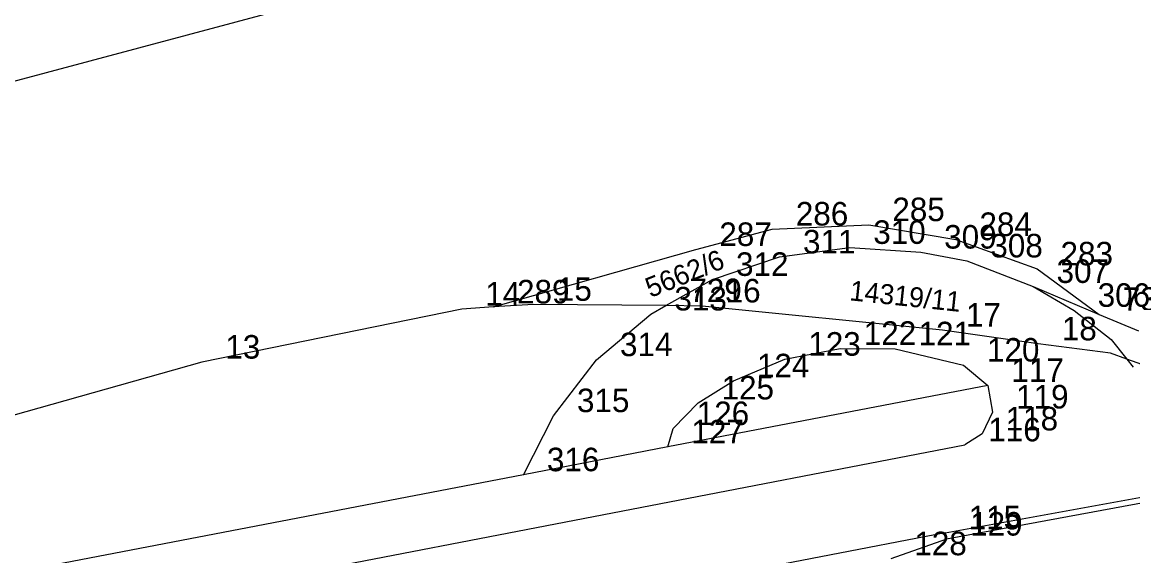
# Model space of a CAD drawing. Extents: x -822293 to -820259, y -1071573 to -1068794.
# Drawn here: x -822026.3 to -821931.9, y -1070394.6 to -1070349.2 of the extents above; entities that cross this region are included whole.
import ezdxf

# ---------------------------------------------------------------- set-up
doc = ezdxf.new("R2010")
doc.units = 0
for name, color, linetype in [('Vrstva 2', 7, 'Continuous'), ('Vrstva 3', 7, 'Continuous'), ('Vrstva 5', 7, 'Continuous'), ('Vrstva 8', 7, 'Continuous'), ('Vrstva 9', 7, 'Continuous')]:
    doc.layers.add(name, color=color, linetype=linetype)

msp = doc.modelspace()

# ---------------------------------------------------------------- linework, layer by layer
at = {"layer": 'Vrstva 2'}
for p, q in [((-821941.06, -1070331.3), (-822060.87, -1070363.29)), ((-821962.52, -1070366.81), (-821954.31, -1070366.44)), ((-821954.31, -1070366.44), (-821946.9, -1070367.7)), ((-821969.03, -1070368.55), (-821962.52, -1070366.81)), ((-821986.24, -1070373.43), (-821969.03, -1070368.55)), ((-821961.91, -1070369.18), (-821955.93, -1070368.37)), ((-821955.93, -1070368.37), (-821949.9, -1070368.77)), ((-821946.9, -1070367.7), (-821940, -1070370.2)), ((-821967.61, -1070371.09), (-821961.91, -1070369.18)), ((-821949.9, -1070368.77), (-821945.97, -1070369.52)), ((-821945.97, -1070369.52), (-821940.34, -1070371.69)), ((-821940, -1070370.2), (-821934.71, -1070374.06)), ((-821971.58, -1070373.32), (-821967.61, -1070371.09)), ((-821940.34, -1070371.69), (-821934.71, -1070374.06)), ((-821982.85, -1070373.21), (-821986.24, -1070373.43)), ((-821971.58, -1070373.32), (-821982.85, -1070373.21)), ((-821988.94, -1070373.61), (-822011.06, -1070378.12)), ((-821986.24, -1070373.43), (-821988.94, -1070373.61)), ((-821968.49, -1070373.35), (-821971.58, -1070373.32)), ((-821948.05, -1070375.4), (-821968.49, -1070373.35)), ((-821934.71, -1070374.06), (-821931.37, -1070375.46)), ((-821939.89, -1070376.57), (-821948.05, -1070375.4)), ((-821933.76, -1070377.37), (-821939.89, -1070376.57)), ((-821932.35, -1070377.88), (-821933.76, -1070377.37)), ((-821929.46, -1070378.91), (-821932.35, -1070377.88)), ((-822011.06, -1070378.12), (-822050.7, -1070389.32))]:
    msp.add_line(p, q, dxfattribs=at)
at = {"layer": 'Vrstva 3'}
for p, q in [((-821940.34, -1070371.69), (-821936.84, -1070373.72)), ((-821977.48, -1070377.91), (-821972.85, -1070374.03)), ((-821972.85, -1070374.03), (-821971.58, -1070373.32)), ((-821936.84, -1070373.72), (-821933.68, -1070376.2)), ((-821961.46, -1070377.87), (-821956.74, -1070376.95)), ((-821956.74, -1070376.95), (-821952.08, -1070376.99)), ((-821952.08, -1070376.99), (-821946.26, -1070378.37)), ((-821933.68, -1070376.2), (-821932.35, -1070377.88)), ((-821981.14, -1070382.67), (-821977.48, -1070377.91)), ((-821965.83, -1070379.71), (-821961.46, -1070377.87)), ((-821932.35, -1070377.88), (-821931.81, -1070378.55)), ((-821946.26, -1070378.37), (-821944.18, -1070380.11)), ((-821968.84, -1070381.59), (-821965.83, -1070379.71)), ((-821944.18, -1070380.11), (-821971.41, -1070385.32)), ((-821944.18, -1070380.11), (-821943.78, -1070382.36)), ((-821970.95, -1070383.77), (-821968.84, -1070381.59)), ((-821983.7, -1070387.69), (-821981.14, -1070382.67)), ((-821943.78, -1070382.36), (-821944.67, -1070384.22)), ((-821971.41, -1070385.32), (-821970.95, -1070383.77)), ((-821944.67, -1070384.22), (-821946.15, -1070385.15)), ((-822016.78, -1070398.75), (-821946.15, -1070385.15)), ((-821971.41, -1070385.32), (-821983.7, -1070387.69)), ((-821983.7, -1070387.69), (-822075.3, -1070405.26)), ((-821947.82, -1070392.63), (-821923.9, -1070388.27)), ((-821923.83, -1070388.75), (-821947.69, -1070393.16)), ((-821947.82, -1070392.63), (-822050.78, -1070412.39)), ((-821947.69, -1070393.16), (-821952.44, -1070394.83))]:
    msp.add_line(p, q, dxfattribs=at)
at = {"layer": 'Vrstva 8'}
for p, q in [((-821954.31, -1070366.44), (-821954.31, -1070366.44)), ((-821962.52, -1070366.81), (-821962.52, -1070366.81)), ((-821969.03, -1070368.55), (-821969.03, -1070368.55)), ((-821955.93, -1070368.37), (-821955.93, -1070368.37)), ((-821946.9, -1070367.7), (-821946.9, -1070367.7)), ((-821961.91, -1070369.18), (-821961.91, -1070369.18)), ((-821949.9, -1070368.77), (-821949.9, -1070368.77)), ((-821945.97, -1070369.52), (-821945.97, -1070369.52)), ((-821940, -1070370.2), (-821940, -1070370.2)), ((-821967.61, -1070371.09), (-821967.61, -1070371.09)), ((-821940.34, -1070371.69), (-821940.34, -1070371.69)), ((-821982.85, -1070373.21), (-821982.85, -1070373.21)), ((-821988.94, -1070373.61), (-821988.94, -1070373.61)), ((-821986.24, -1070373.43), (-821986.24, -1070373.43)), ((-821972.85, -1070374.03), (-821972.85, -1070374.03)), ((-821971.58, -1070373.32), (-821971.58, -1070373.32)), ((-821968.49, -1070373.35), (-821968.49, -1070373.35)), ((-821936.84, -1070373.72), (-821936.84, -1070373.72)), ((-821934.71, -1070374.06), (-821934.71, -1070374.06)), ((-821948.05, -1070375.4), (-821948.05, -1070375.4)), ((-821956.74, -1070376.95), (-821956.74, -1070376.95)), ((-821952.08, -1070376.99), (-821952.08, -1070376.99)), ((-821939.89, -1070376.57), (-821939.89, -1070376.57)), ((-821933.68, -1070376.2), (-821933.68, -1070376.2)), ((-821977.48, -1070377.91), (-821977.48, -1070377.91)), ((-821961.46, -1070377.87), (-821961.46, -1070377.87)), ((-821933.76, -1070377.37), (-821933.76, -1070377.37)), ((-821932.35, -1070377.88), (-821932.35, -1070377.88)), ((-822011.06, -1070378.12), (-822011.06, -1070378.12)), ((-821946.26, -1070378.37), (-821946.26, -1070378.37)), ((-821965.83, -1070379.71), (-821965.83, -1070379.71)), ((-821944.18, -1070380.11), (-821944.18, -1070380.11)), ((-821968.84, -1070381.59), (-821968.84, -1070381.59)), ((-821981.14, -1070382.67), (-821981.14, -1070382.67)), ((-821943.78, -1070382.36), (-821943.78, -1070382.36)), ((-821970.95, -1070383.77), (-821970.95, -1070383.77)), ((-821944.67, -1070384.22), (-821944.67, -1070384.22)), ((-821971.41, -1070385.32), (-821971.41, -1070385.32)), ((-821946.15, -1070385.15), (-821946.15, -1070385.15)), ((-821983.7, -1070387.69), (-821983.7, -1070387.69)), ((-821947.82, -1070392.63), (-821947.82, -1070392.63)), ((-821947.69, -1070393.16), (-821947.69, -1070393.16))]:
    msp.add_line(p, q, dxfattribs=at)

# ---------------------------------------------------------------- texts
at = {"layer": 'Vrstva 5'}
for s, rotation, p in [('5662/6', 22, (-821972.888, -1070372.673)), ('14319/11', 354, (-821956, -1070372.86))]:
    msp.add_text(s, height=1.7, rotation=rotation, dxfattribs=at).set_placement(p)
at = {"layer": 'Vrstva 9'}
for s, p in [('286', (-821960.52, -1070366.51)), ('285', (-821952.31, -1070366.14)), ('284', (-821944.9, -1070367.4)), ('287', (-821967.03, -1070368.25)), ('310', (-821953.93, -1070368.07)), ('309', (-821947.9, -1070368.47)), ('311', (-821959.91, -1070368.88)), ('308', (-821943.97, -1070369.22)), ('283', (-821938, -1070369.9)), ('312', (-821965.61, -1070370.79)), ('307', (-821938.34, -1070371.39)), ('14', (-821986.94, -1070373.31)), ('289', (-821984.24, -1070373.13)), ('15', (-821980.85, -1070372.91)), ('729', (-821969.58, -1070373.02)), ('16', (-821966.49, -1070373.05)), ('306', (-821934.84, -1070373.42)), ('313', (-821970.85, -1070373.73)), ('730', (-821932.71, -1070373.76)), ('17', (-821946.05, -1070375.1)), ('18', (-821937.89, -1070376.27)), ('122', (-821954.74, -1070376.65)), ('121', (-821950.08, -1070376.69)), ('13', (-822009.06, -1070377.82)), ('314', (-821975.48, -1070377.61)), ('123', (-821959.46, -1070377.57)), ('120', (-821944.26, -1070378.07)), ('124', (-821963.83, -1070379.41)), ('117', (-821942.18, -1070379.81)), ('125', (-821966.84, -1070381.29)), ('315', (-821979.14, -1070382.37)), ('119', (-821941.78, -1070382.06)), ('126', (-821968.95, -1070383.47)), ('118', (-821942.67, -1070383.92)), ('127', (-821969.41, -1070385.02)), ('116', (-821944.15, -1070384.85)), ('316', (-821981.7, -1070387.39)), ('115', (-821945.82, -1070392.33)), ('129', (-821945.69, -1070392.86)), ('128', (-821950.44, -1070394.53))]:
    msp.add_text(s, height=2, dxfattribs=at).set_placement(p)

doc.saveas('drawing.dxf')
